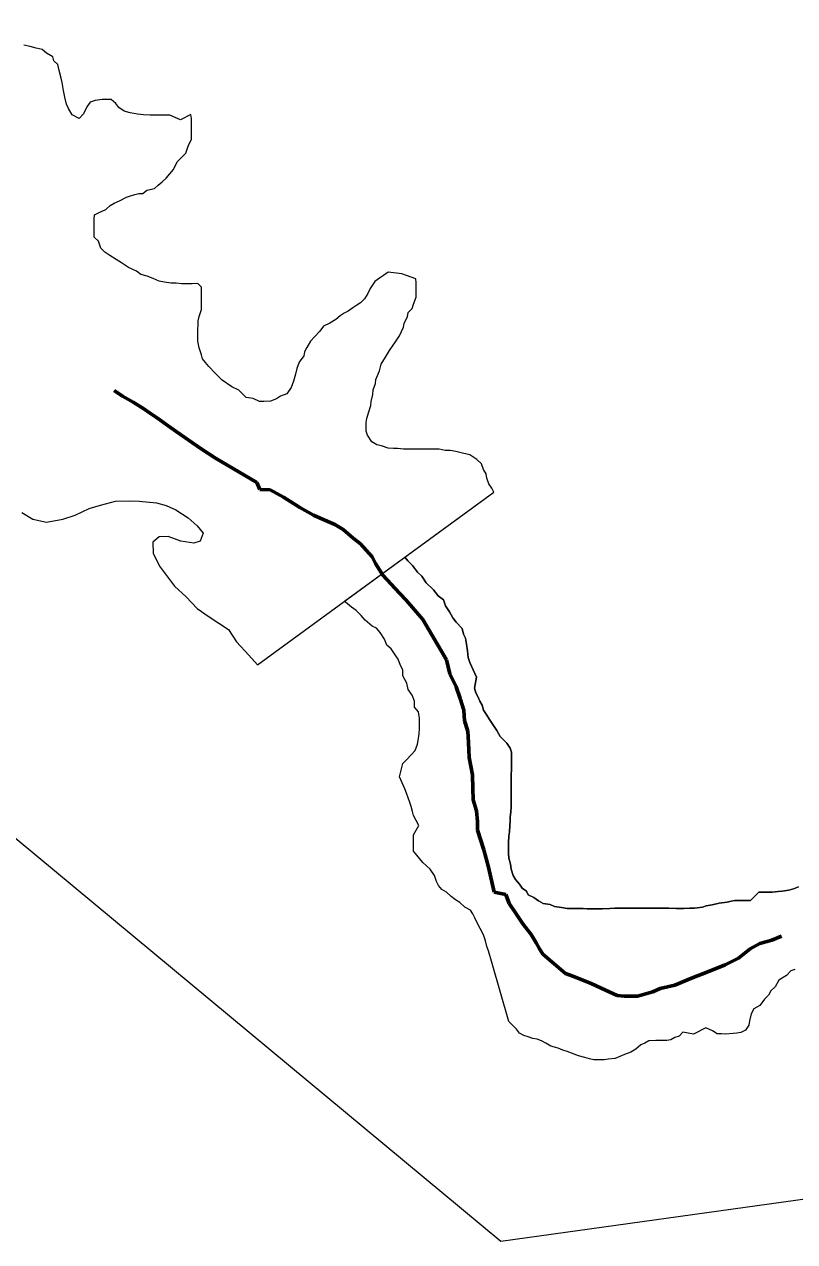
# Model space of a CAD drawing. Extents: x 553962 to 842807, y 8883888 to 9032388.
# Drawn here: x 804416 to 804806, y 9014071 to 9014686 of the extents above; entities that cross this region are included whole.
import ezdxf

# ---------------------------------------------------------------- set-up
doc = ezdxf.new("R2010")
doc.units = 0
doc.header["$LTSCALE"] = 160
doc.linetypes.add('LONG_DASH_SHORT_DASH', pattern=[9.9, 6, -1.2, 1.5, -1.2])
doc.layers.add('60', color=7, linetype='Continuous', lineweight=13)

msp = doc.modelspace()

# ---------------------------------------------------------------- linework, layer by layer
at = {"layer": '60'}
msp.add_line((804534.2, 9014362.3), (804653.6, 9014449.6), dxfattribs=at)
for points in [[(805532, 9014193.1), (804657.2, 9014070.6), (803480.3, 9015047.9), (802604.3, 9015162.8), (801223.2, 9016404.6), (800602, 9016352.1), (800077.1, 9016667.2), (799587.2, 9016220.8), (799447.2, 9016378.3), (799240.9, 9016344.3), (799495, 9016743.7), (799627.2, 9017758.1), (800435.6, 9018176.3), (800971.5, 9019227.8), (802447, 9019708.3), (804094.7, 9021658)], [(804495.2, 9014637.9), (804489.8, 9014640.2), (804486.5, 9014640.2), (804484.5, 9014640.2), (804481.8, 9014640.2), (804479.8, 9014640.2), (804476.5, 9014640.5), (804473.5, 9014640.8), (804469.8, 9014641.5), (804466.8, 9014642.3), (804464, 9014644.1), (804462.5, 9014646.1), (804460.1, 9014648.1), (804455.6, 9014648.1), (804452, 9014647.7), (804449.5, 9014646.9), (804447.8, 9014644.4), (804446.2, 9014640.9), (804444, 9014638.5), (804440.5, 9014640.5), (804438.5, 9014643.7), (804437.5, 9014645.8), (804436.8, 9014649.3), (804436.1, 9014652.8), (804435.4, 9014656.8), (804434.9, 9014659), (804433.9, 9014662.8), (804433.2, 9014665.8), (804431.2, 9014667.8), (804430.7, 9014669.8), (804427.5, 9014671.6), (804425.2, 9014673.4), (804422.2, 9014674.1), (804419.2, 9014674.9), (804416, 9014675.7)], [(804495.2, 9014637.9), (804489.8, 9014640.2), (804486.5, 9014640.2), (804484.5, 9014640.2), (804481.8, 9014640.2), (804479.8, 9014640.2), (804476.5, 9014640.5), (804473.5, 9014640.8), (804469.8, 9014641.5), (804466.8, 9014642.3), (804464, 9014644.1), (804462.5, 9014646.1), (804460.1, 9014648.1), (804455.6, 9014648.1), (804452, 9014647.7), (804449.5, 9014646.9), (804447.8, 9014644.4), (804446.2, 9014640.9), (804444, 9014638.5), (804440.5, 9014640.5), (804438.5, 9014643.7), (804437.5, 9014645.8), (804436.8, 9014649.3), (804436.1, 9014652.8), (804435.4, 9014656.8), (804434.9, 9014659), (804433.9, 9014662.8), (804433.2, 9014665.8), (804431.2, 9014667.8), (804430.7, 9014669.8), (804427.5, 9014671.6), (804425.2, 9014673.4), (804422.2, 9014674.1), (804419.2, 9014674.9), (804416, 9014675.7)], [(804499.1, 9014624.6), (804500.7, 9014628.1), (804500.7, 9014631.6), (804500.7, 9014634.8), (804500.8, 9014638.6), (804500.5, 9014640.6), (804495.2, 9014637.9)], [(804499.1, 9014624.6), (804500.7, 9014628.1), (804500.7, 9014631.6), (804500.7, 9014634.8), (804500.8, 9014638.6), (804500.5, 9014640.6), (804495.2, 9014637.9)], [(804607.2, 9014560), (804600.2, 9014560.8), (804597.9, 9014559.1), (804595.9, 9014557.8), (804593.4, 9014556.1), (804591.1, 9014552.6), (804589.9, 9014550.1), (804588.3, 9014547.4), (804586.3, 9014545.4), (804584.3, 9014544.1), (804582.3, 9014542.9), (804580, 9014541.2), (804578, 9014540.2), (804576, 9014538.7), (804573.8, 9014537), (804570.7, 9014535), (804567.5, 9014533.5), (804565.7, 9014531), (804563.2, 9014528.3), (804560.9, 9014526), (804559.1, 9014522.8), (804557.9, 9014520.5), (804557.6, 9014518.5), (804555.3, 9014515.3), (804554.1, 9014512.1), (804553.3, 9014509.3), (804552.3, 9014505.8), (804551.2, 9014502.6), (804549, 9014499.3), (804545.7, 9014498.1), (804543.7, 9014496.8), (804540.7, 9014495.6), (804537.4, 9014495.4), (804535.2, 9014495.4), (804531.9, 9014496.9), (804528.4, 9014497.4), (804524.7, 9014501.2), (804521.2, 9014502.8), (804516.2, 9014506.3), (804512.8, 9014509.8), (804509.6, 9014513.1), (804507.8, 9014515.1), (804506.3, 9014517.1), (804505.8, 9014519.1), (804504.6, 9014522.6), (804503.9, 9014525.9), (804503.9, 9014527.9), (804503.9, 9014529.9), (804503.9, 9014531.9), (804504.2, 9014534.2), (804504.2, 9014536.2), (804504.7, 9014538.4), (804505.8, 9014541.9), (804505.8, 9014546.2), (804505.8, 9014549.2), (804505.8, 9014553.2), (804503.9, 9014555.2), (804501.1, 9014555), (804498.1, 9014555), (804495.9, 9014555), (804493.1, 9014555.3), (804490.4, 9014555.3), (804487.1, 9014555.8), (804484.4, 9014556.3), (804481.4, 9014557.6), (804478.4, 9014558.9), (804475.1, 9014559.6), (804472.9, 9014561.4), (804468.9, 9014563.2), (804465.4, 9014565.5), (804462.7, 9014567.2), (804459.5, 9014569.2), (804457, 9014571), (804455, 9014573), (804453.8, 9014576.6), (804451.5, 9014578.6), (804451.5, 9014582.1), (804451.6, 9014585.6), (804451.6, 9014587.6), (804451.8, 9014589.8), (804454.1, 9014591.1), (804457.4, 9014592.6), (804459.6, 9014594.5), (804461.7, 9014595.8), (804464.4, 9014597), (804467.9, 9014598.7), (804469.9, 9014599.5), (804472.2, 9014600.2), (804474.2, 9014600.7), (804476.2, 9014600.7), (804478.2, 9014602.4), (804482, 9014603.2), (804484, 9014604.9), (804486, 9014606.6), (804488, 9014608.4), (804489.8, 9014610.6), (804491.6, 9014612.8), (804493.6, 9014616.6), (804495.8, 9014618.8), (804497.9, 9014621.1), (804499.1, 9014624.6)], [(804607.2, 9014560), (804600.2, 9014560.8), (804597.9, 9014559.1), (804595.9, 9014557.8), (804593.4, 9014556.1), (804591.1, 9014552.6), (804589.9, 9014550.1), (804588.3, 9014547.4), (804586.3, 9014545.4), (804584.3, 9014544.1), (804582.3, 9014542.9), (804580, 9014541.2), (804578, 9014540.2), (804576, 9014538.7), (804573.8, 9014537), (804570.7, 9014535), (804567.5, 9014533.5), (804565.7, 9014531), (804563.2, 9014528.3), (804560.9, 9014526), (804559.1, 9014522.8), (804557.9, 9014520.5), (804557.6, 9014518.5), (804555.3, 9014515.3), (804554.1, 9014512.1), (804553.3, 9014509.3), (804552.3, 9014505.8), (804551.2, 9014502.6), (804549, 9014499.3), (804545.7, 9014498.1), (804543.7, 9014496.8), (804540.7, 9014495.6), (804537.4, 9014495.4), (804535.2, 9014495.4), (804531.9, 9014496.9), (804528.4, 9014497.4), (804524.7, 9014501.2), (804521.2, 9014502.8), (804516.2, 9014506.3), (804512.8, 9014509.8), (804509.6, 9014513.1), (804507.8, 9014515.1), (804506.3, 9014517.1), (804505.8, 9014519.1), (804504.6, 9014522.6), (804503.9, 9014525.9), (804503.9, 9014527.9), (804503.9, 9014529.9), (804503.9, 9014531.9), (804504.2, 9014534.2), (804504.2, 9014536.2), (804504.7, 9014538.4), (804505.8, 9014541.9), (804505.8, 9014546.2), (804505.8, 9014549.2), (804505.8, 9014553.2), (804503.9, 9014555.2), (804501.1, 9014555), (804498.1, 9014555), (804495.9, 9014555), (804493.1, 9014555.3), (804490.4, 9014555.3), (804487.1, 9014555.8), (804484.4, 9014556.3), (804481.4, 9014557.6), (804478.4, 9014558.9), (804475.1, 9014559.6), (804472.9, 9014561.4), (804468.9, 9014563.2), (804465.4, 9014565.5), (804462.7, 9014567.2), (804459.5, 9014569.2), (804457, 9014571), (804455, 9014573), (804453.8, 9014576.6), (804451.5, 9014578.6), (804451.5, 9014582.1), (804451.6, 9014585.6), (804451.6, 9014587.6), (804451.8, 9014589.8), (804454.1, 9014591.1), (804457.4, 9014592.6), (804459.6, 9014594.5), (804461.7, 9014595.8), (804464.4, 9014597), (804467.9, 9014598.7), (804469.9, 9014599.5), (804472.2, 9014600.2), (804474.2, 9014600.7), (804476.2, 9014600.7), (804478.2, 9014602.4), (804482, 9014603.2), (804484, 9014604.9), (804486, 9014606.6), (804488, 9014608.4), (804489.8, 9014610.6), (804491.6, 9014612.8), (804493.6, 9014616.6), (804495.8, 9014618.8), (804497.9, 9014621.1), (804499.1, 9014624.6)], [(804653.6, 9014449.6), (804652.6, 9014451.6), (804651.2, 9014453.8), (804650.2, 9014456.6), (804649.7, 9014458.8), (804648.5, 9014461.1), (804647.5, 9014463.9), (804645, 9014466.1), (804641.5, 9014468.4), (804637.8, 9014469.4), (804634.5, 9014470.2), (804631.5, 9014470.7), (804629, 9014470.7), (804626, 9014471.3), (804623, 9014471.3), (804621, 9014471.3), (804618.3, 9014471.3), (804615.5, 9014471.3), (804612.5, 9014471.3), (804610, 9014471.4), (804608, 9014471.4), (804605, 9014471.7), (804603, 9014471.7), (804600.3, 9014471.9), (804596.8, 9014473), (804594.5, 9014473.5), (804592, 9014475), (804589.8, 9014478.5), (804589.1, 9014480.5), (804589.1, 9014482.5), (804589.1, 9014484.8), (804589.4, 9014486.8), (804590.2, 9014489.8), (804591.4, 9014493.5), (804591.7, 9014495.5), (804592.5, 9014499), (804592.7, 9014501.3), (804593.8, 9014504.5), (804594, 9014506.5), (804595.8, 9014511), (804596.6, 9014514.3), (804598.9, 9014517.8), (804600.9, 9014521.2), (804603.9, 9014525.7), (804606, 9014528.7), (804608, 9014533), (804608.3, 9014535), (804610, 9014538.2), (804610.3, 9014540.5), (804612.3, 9014542.5), (804613.1, 9014544.7), (804614.4, 9014548.2), (804614.4, 9014551.2), (804614.4, 9014553.5), (804614.4, 9014555.5), (804614.2, 9014557.5), (804607.2, 9014560)], [(804653.6, 9014449.6), (804652.6, 9014451.6), (804651.2, 9014453.8), (804650.2, 9014456.6), (804649.7, 9014458.8), (804648.5, 9014461.1), (804647.5, 9014463.9), (804645, 9014466.1), (804641.5, 9014468.4), (804637.8, 9014469.4), (804634.5, 9014470.2), (804631.5, 9014470.7), (804629, 9014470.7), (804626, 9014471.3), (804623, 9014471.3), (804621, 9014471.3), (804618.3, 9014471.3), (804615.5, 9014471.3), (804612.5, 9014471.3), (804610, 9014471.4), (804608, 9014471.4), (804605, 9014471.7), (804603, 9014471.7), (804600.3, 9014471.9), (804596.8, 9014473), (804594.5, 9014473.5), (804592, 9014475), (804589.8, 9014478.5), (804589.1, 9014480.5), (804589.1, 9014482.5), (804589.1, 9014484.8), (804589.4, 9014486.8), (804590.2, 9014489.8), (804591.4, 9014493.5), (804591.7, 9014495.5), (804592.5, 9014499), (804592.7, 9014501.3), (804593.8, 9014504.5), (804594, 9014506.5), (804595.8, 9014511), (804596.6, 9014514.3), (804598.9, 9014517.8), (804600.9, 9014521.2), (804603.9, 9014525.7), (804606, 9014528.7), (804608, 9014533), (804608.3, 9014535), (804610, 9014538.2), (804610.3, 9014540.5), (804612.3, 9014542.5), (804613.1, 9014544.7), (804614.4, 9014548.2), (804614.4, 9014551.2), (804614.4, 9014553.5), (804614.4, 9014555.5), (804614.2, 9014557.5), (804607.2, 9014560)], [(804415, 9014439.3), (804420.5, 9014436), (804427.5, 9014434.5), (804435.7, 9014435.9), (804442, 9014437.9), (804449, 9014441.3), (804454.8, 9014443.1), (804462.3, 9014445), (804469.5, 9014445.2), (804474.3, 9014445), (804483, 9014444.2), (804488, 9014442.9), (804492.8, 9014440.6), (804499.1, 9014436.7), (804503.7, 9014432.5), (804506.7, 9014428.9), (804505.2, 9014424.8), (804501.9, 9014423.8), (804495.4, 9014424.8), (804488.9, 9014427.2), (804484.5, 9014427), (804481.2, 9014424.4), (804481.4, 9014418.7), (804484.6, 9014412.1), (804488.1, 9014407.4), (804492.1, 9014402.1), (804498.1, 9014396.6), (804503.7, 9014390.7), (804503.7, 9014390.7), (804509.7, 9014386.5), (804519.5, 9014380.2), (804523.5, 9014373.9), (804529.7, 9014367.1), (804534.2, 9014362.3)], [(804649.8, 9014337.4), (804648.5, 9014339.4), (804647.8, 9014341.9), (804646.6, 9014344), (804645.8, 9014346), (804644.6, 9014348.2), (804643.9, 9014350.5), (804644.9, 9014356), (804641.5, 9014363.5), (804640.7, 9014366), (804640.3, 9014369.3), (804639.8, 9014372.8), (804639.3, 9014375.8), (804638.3, 9014377.8), (804637.6, 9014380.6), (804634.6, 9014383.8), (804632.9, 9014386.1), (804631.2, 9014389.1), (804629.2, 9014392.1), (804628.2, 9014395.1), (804625.5, 9014397.2), (804623.2, 9014400.2), (804619.5, 9014403.7), (804617.3, 9014407.2), (804615.1, 9014409.2), (804612.6, 9014412.5), (804610.1, 9014414.8), (804608.6, 9014416.7), (804653.6, 9014449.6)], [(804609.6, 9014314.4), (804613.9, 9014318.9), (804615.1, 9014322.1), (804615.4, 9014324.1), (804615.9, 9014327.4), (804616, 9014330.1), (804616, 9014332.4), (804616, 9014335.1), (804615.5, 9014338.6), (804613.5, 9014340.9), (804613.6, 9014343.9), (804612.3, 9014346.9), (804610.3, 9014349.9), (804609.6, 9014353), (804607.7, 9014356.7), (804607.7, 9014359.7), (804606.4, 9014362), (804605.2, 9014365.2), (804603.7, 9014367.3), (804601.8, 9014370.3), (804599.5, 9014372.3), (804598.3, 9014375.3), (804596.1, 9014378.6), (804594.3, 9014380.8), (804592.1, 9014381.9), (804588.6, 9014384.9), (804586.6, 9014387.2), (804584.1, 9014389.7), (804581.7, 9014391.4), (804578.7, 9014394), (804578.2, 9014394.5), (804608.6, 9014416.7)], [(804608.6, 9014416.7), (804610.1, 9014414.8), (804612.6, 9014412.5), (804615.1, 9014409.2), (804617.3, 9014407.2), (804619.5, 9014403.7), (804623.2, 9014400.2), (804625.5, 9014397.2), (804628.2, 9014395.1), (804629.2, 9014392.1), (804631.2, 9014389.1), (804632.9, 9014386.1), (804634.6, 9014383.8), (804637.6, 9014380.6), (804638.3, 9014377.8), (804639.3, 9014375.8), (804639.8, 9014372.8), (804640.3, 9014369.3), (804640.7, 9014366), (804641.5, 9014363.5), (804644.9, 9014356), (804643.9, 9014350.5), (804644.6, 9014348.2), (804645.8, 9014346), (804646.6, 9014344), (804647.8, 9014341.9), (804648.5, 9014339.4), (804649.8, 9014337.4)], [(804649.8, 9014337.4), (804651.8, 9014334.2), (804653.5, 9014331.6), (804655.2, 9014329.1), (804656.9, 9014326.1), (804660.2, 9014322.6), (804661.9, 9014320.1), (804662.6, 9014318.1), (804662.6, 9014314.8), (804662.6, 9014309.5), (804662.5, 9014306.5), (804662.5, 9014304.5), (804662.5, 9014301.5), (804662.5, 9014298.8), (804662.5, 9014295.8), (804662.5, 9014293.8), (804662.4, 9014290.5), (804662.2, 9014287.8), (804661.9, 9014285.5), (804661.9, 9014283.3), (804661.8, 9014281), (804661.6, 9014277.8), (804661.3, 9014275.8), (804661, 9014272.2), (804661, 9014270), (804661, 9014267), (804661.2, 9014264.5), (804662, 9014261.5), (804662.4, 9014259), (804663.4, 9014255.7), (804664.6, 9014253.7), (804666.6, 9014251.4), (804667.9, 9014249.4), (804670.1, 9014247.9), (804671.1, 9014245.9), (804673.8, 9014244.6), (804676.3, 9014242.9), (804678.6, 9014241.6), (804682.1, 9014241.1), (804684.3, 9014240.1), (804687.8, 9014239.5), (804690.8, 9014239), (804693.3, 9014239), (804695.3, 9014239), (804698.8, 9014239), (804700.8, 9014238.9), (804704.8, 9014238.9), (804708.6, 9014238.9), (804712.3, 9014239.1), (804714.8, 9014239.3), (804719.8, 9014239.3), (804722.6, 9014239.3), (804726.6, 9014239.3), (804730.1, 9014239.2), (804733.3, 9014239.2), (804736.3, 9014239.2), (804740.1, 9014239.2), (804742.1, 9014239.2), (804745.8, 9014239.1), (804749.8, 9014239.1), (804752.8, 9014239.3), (804755.1, 9014239.3), (804759.1, 9014239.8), (804761.1, 9014240.5), (804764.1, 9014241), (804767.6, 9014241.8), (804771.6, 9014242.2), (804773.6, 9014242.7), (804775.6, 9014243.2), (804783.4, 9014243.2), (804787.7, 9014247.4), (804789.9, 9014247.4), (804792.2, 9014247.3), (804794.4, 9014247.3), (804797.4, 9014247.6), (804799.4, 9014247.8), (804802.9, 9014248.3), (804805.2, 9014249), (804807.7, 9014250)], [(804807.7, 9014250), (804805.2, 9014249), (804802.9, 9014248.3), (804799.4, 9014247.8), (804797.4, 9014247.6), (804794.4, 9014247.3), (804792.2, 9014247.3), (804789.9, 9014247.4), (804787.7, 9014247.4), (804783.4, 9014243.2), (804775.6, 9014243.2), (804773.6, 9014242.7), (804771.6, 9014242.2), (804767.6, 9014241.8), (804764.1, 9014241), (804761.1, 9014240.5), (804759.1, 9014239.8), (804755.1, 9014239.3), (804752.8, 9014239.3), (804749.8, 9014239.1), (804745.8, 9014239.1), (804742.1, 9014239.2), (804740.1, 9014239.2), (804736.3, 9014239.2), (804733.3, 9014239.2), (804730.1, 9014239.2), (804726.6, 9014239.3), (804722.6, 9014239.3), (804719.8, 9014239.3), (804714.8, 9014239.3), (804712.3, 9014239.1), (804708.6, 9014238.9), (804704.8, 9014238.9), (804700.8, 9014238.9), (804698.8, 9014239), (804695.3, 9014239), (804693.3, 9014239), (804690.8, 9014239), (804687.8, 9014239.5), (804684.3, 9014240.1), (804682.1, 9014241.1), (804678.6, 9014241.6), (804676.3, 9014242.9), (804673.8, 9014244.6), (804671.1, 9014245.9), (804670.1, 9014247.9), (804667.9, 9014249.4), (804666.6, 9014251.4), (804664.6, 9014253.7), (804663.4, 9014255.7), (804662.4, 9014259), (804662, 9014261.5), (804661.2, 9014264.5), (804661, 9014267), (804661, 9014270), (804661, 9014272.2), (804661.3, 9014275.8), (804661.6, 9014277.8), (804661.8, 9014281), (804661.9, 9014283.3), (804661.9, 9014285.5), (804662.2, 9014287.8), (804662.4, 9014290.5), (804662.5, 9014293.8), (804662.5, 9014295.8), (804662.5, 9014298.8), (804662.5, 9014301.5), (804662.5, 9014304.5), (804662.5, 9014306.5), (804662.6, 9014309.5), (804662.6, 9014314.8), (804662.6, 9014318.1), (804661.9, 9014320.1), (804660.2, 9014322.6), (804656.9, 9014326.1), (804655.2, 9014329.1), (804653.5, 9014331.6), (804651.8, 9014334.2), (804649.8, 9014337.4)], [(804673.3, 9014173.3), (804671, 9014174.1), (804668.8, 9014174.8), (804666.6, 9014176.1), (804665.1, 9014178.1), (804661.3, 9014181.9), (804652.8, 9014211.2), (804650.9, 9014217.7), (804650.1, 9014219.8), (804649.4, 9014222.8), (804648.4, 9014225.8), (804646.7, 9014229), (804645, 9014232.1), (804644, 9014234.3), (804643, 9014236.3), (804641.8, 9014238.3), (804639, 9014239.8), (804636.5, 9014242.1), (804634.3, 9014243.4), (804632.1, 9014245.2), (804629.8, 9014247.4), (804627.3, 9014248.7), (804625.6, 9014250.7), (804624.6, 9014252.7), (804623.6, 9014255.7), (804621.4, 9014259), (804617.7, 9014262.3), (804614.7, 9014266.1), (804613, 9014268.1), (804613, 9014270.1), (804613, 9014272.3), (804613, 9014274.3), (804613, 9014276.3), (804615.8, 9014281.1), (804613.1, 9014286.1), (804612.6, 9014288.1), (804611.9, 9014290.6), (804611.2, 9014292.6), (804610.4, 9014295.1), (804609.5, 9014297.4), (804608.7, 9014299.6), (804606, 9014305.7), (804607.6, 9014312.4), (804609.6, 9014314.4)], [(804805.9, 9014208.2), (804803.8, 9014207.5), (804801.6, 9014205.2), (804797.8, 9014202.8), (804796, 9014199.5), (804793.8, 9014197.5), (804792.5, 9014195.3), (804790.5, 9014193.3), (804788.2, 9014190), (804785.2, 9014188.3), (804783.7, 9014185.8), (804782.9, 9014182.3), (804782.6, 9014180.1), (804780.9, 9014177.6), (804778.6, 9014176.3), (804776.6, 9014176.1), (804774.6, 9014175.9), (804770.8, 9014175.6), (804768.8, 9014175.7), (804766.6, 9014175.7), (804764.3, 9014177.2), (804760.9, 9014178.7), (804754.6, 9014175.5), (804749.3, 9014176.5), (804747.3, 9014174.5), (804745.1, 9014173.8), (804743.1, 9014172.6), (804741.1, 9014172.3), (804737.8, 9014172.3), (804735.6, 9014172.4), (804732.1, 9014172.1), (804730, 9014170.9), (804728, 9014170.2), (804725.5, 9014167.9), (804723, 9014166.4), (804719.7, 9014165.2), (804715, 9014163.2), (804711.5, 9014162.8), (804709.5, 9014162.5), (804707.5, 9014162.5), (804704.2, 9014162.6), (804702, 9014163.1), (804699.7, 9014163.8), (804696.5, 9014164.6), (804694.2, 9014165.4), (804690.7, 9014166.7), (804688.5, 9014167.4), (804686.2, 9014168.4), (804682.5, 9014169.5), (804680, 9014171), (804677.8, 9014172.2), (804675.5, 9014173), (804673.3, 9014173.3)]]:
    msp.add_lwpolyline(points, dxfattribs=at)
at = {"layer": '60', "linetype": 'LONG_DASH_SHORT_DASH', "lineweight": 60}
for points in [[(804476.6, 9014491.8), (804471.3, 9014495.1), (804465.8, 9014498.1), (804461.7, 9014501)], [(804770.7, 9014210.5), (804761.9, 9014207), (804753.6, 9014203.8), (804745.1, 9014200.3), (804737.8, 9014198.6), (804734.1, 9014196.9), (804726.3, 9014194.7), (804721.8, 9014194.7), (804719.6, 9014194.7), (804716.1, 9014195), (804710.1, 9014197.8), (804702.8, 9014201.1), (804693.6, 9014204.9), (804689.9, 9014206.2), (804678.5, 9014216), (804676.7, 9014218.7), (804675, 9014221.7), (804672.5, 9014226), (804668.3, 9014231.3), (804664.6, 9014236.8), (804661.4, 9014241.6), (804659.7, 9014246.1), (804653.9, 9014247.4), (804651, 9014259.9), (804648.6, 9014268.7), (804645.4, 9014278.7), (804645.4, 9014283), (804644.9, 9014288.5), (804643.2, 9014294), (804643, 9014299.7), (804642.8, 9014306.7), (804641.1, 9014315.5), (804640.9, 9014323), (804640.5, 9014328.8), (804638.8, 9014334), (804638.5, 9014339.3), (804636.6, 9014345.3), (804634.6, 9014351.1), (804631.4, 9014357.8), (804629.7, 9014364.9), (804617.8, 9014385.2), (804609.4, 9014395), (804605.9, 9014398.5), (804601.7, 9014403.1), (804597.5, 9014407.6), (804593.8, 9014413.6), (804592.1, 9014416.9), (804586.3, 9014423.4), (804582.6, 9014426.4), (804577.4, 9014430.7), (804573.2, 9014433.2), (804565.9, 9014436.5), (804562.5, 9014438), (804555.5, 9014441.8), (804547.3, 9014447.1), (804540.5, 9014450.7), (804535.3, 9014451), (804533.8, 9014454.5), (804512.9, 9014466.8), (804505.7, 9014471.6), (804493, 9014480.2), (804489, 9014483.2), (804483.5, 9014487), (804479.5, 9014489.8), (804476.6, 9014491.8)], [(804799.1, 9014225), (804794.2, 9014223.1), (804788.2, 9014221.4), (804783.2, 9014218.7), (804777.4, 9014213.9), (804770.7, 9014210.5)]]:
    msp.add_lwpolyline(points, dxfattribs=at)

doc.saveas('drawing.dxf')
